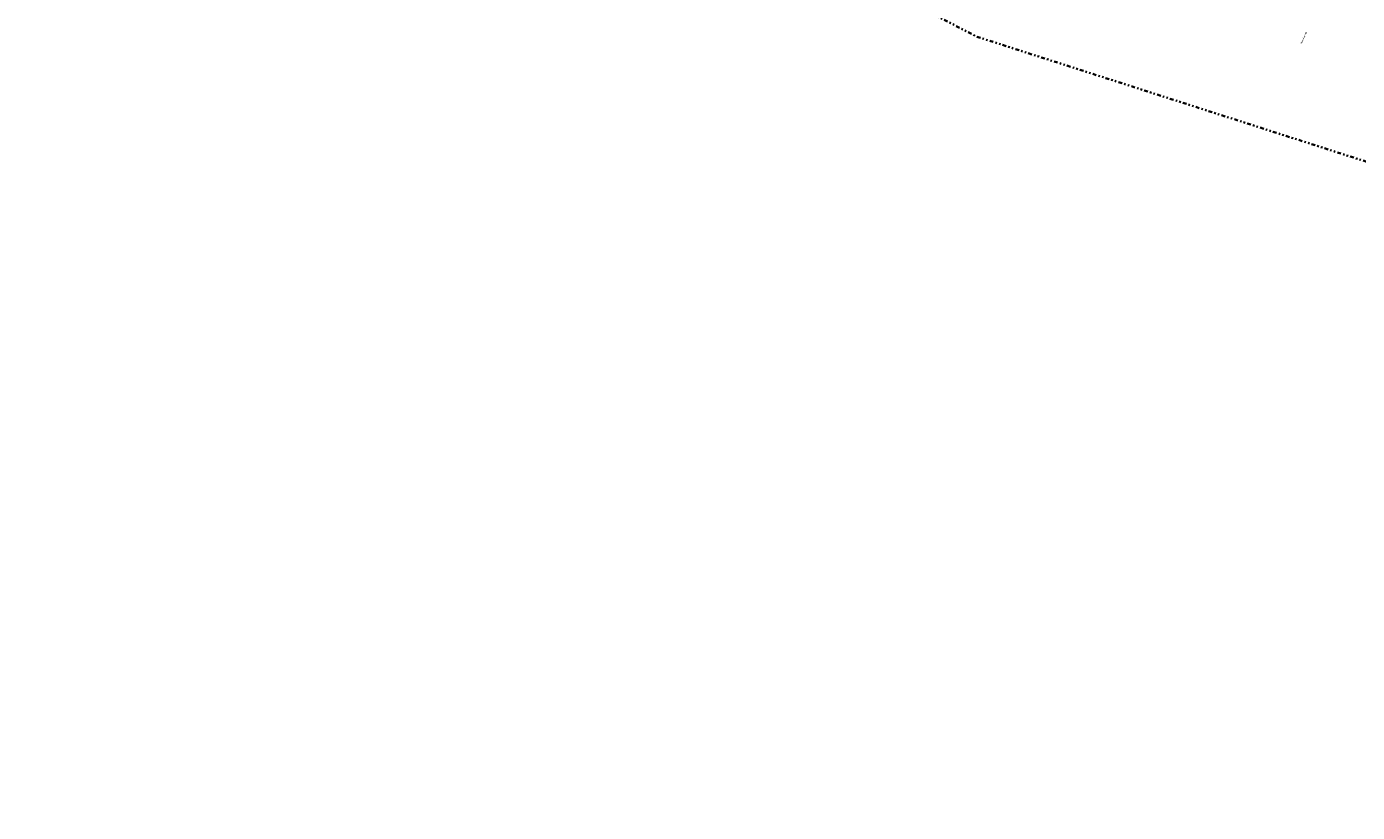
# Model space of a CAD drawing. Header units: metres. Extents: x 169249 to 194689, y 406250 to 412203.
# Tile 262 of 442: x 186097 to 186982, y 409665 to 410188. Entities that reach past the tile are written whole.
import ezdxf
from ezdxf.enums import TextEntityAlignment as Align

# ---------------------------------------------------------------- set-up
doc = ezdxf.new("R2010")
doc.units = ezdxf.units.M
doc.linetypes.add('BGT_NLCS_N264$0$AL-TEKENBLADGRENS', pattern=[11.5, 2.5, -1.5, 1, -1.5, 1, -1.5, 2.5])
doc.layers.add('BGT_NLCS_N264$0$Label_Openbareruimte', color=252, linetype='CONTINUOUS')
doc.layers.add('BGT_NLCS_N264$0$X-XX-AL-TEKENBLADGRENS-G', color=252, linetype='BGT_NLCS_N264$0$AL-TEKENBLADGRENS', lineweight=35)
doc.layers.add('X-XX-AL-REFERENTIE-G', color=7, linetype='CONTINUOUS', lineweight=18)
doc.styles.add('BGT_NLCS_N264$0$STANDARD', font='txt')

# ---------------------------------------------------------------- blocks, each defined once
blk = doc.blocks.new('BGT_NLCS_N264')
at = {"layer": 'BGT_NLCS_N264$0$X-XX-AL-TEKENBLADGRENS-G'}
blk.add_polyline3d([(183924.51, 409664.89, 0), (184371.53, 409746.39, 0), (184502.16, 409750.89, 0), (184617.61, 409792.84, 0), (184716.94, 409883.87, 0), (184794.23, 409998.99, 0), (184922.94, 410078.64, 0), (185035.4, 410206.13, 0), (186140.52, 410381.51, 0), (186345.09, 410383.55, 0), (186421.58, 410308.02, 0), (186523.33, 410287.51, 0), (186728.97, 410181.22, 0), (187060.59, 410074.79, 0), (187300.09, 410049.54, 0), (187621.16, 410061.51, 0), (187853.57, 410181.6, 0), (188462.49, 410649.7, 0), (189288.39, 411174.77, 0)], dxfattribs=at)
at = {"layer": 'BGT_NLCS_N264$0$Label_Openbareruimte', "color": 252, "lineweight": 18, "style": 'BGT_NLCS_N264$0$STANDARD'}
blk.add_text('Wanroijseweg', height=1, rotation=66.99691, dxfattribs=at).set_placement((186946.57, 410180.34), align=Align.MIDDLE)

msp = doc.modelspace()

# ---------------------------------------------------------------- block references
at = {"layer": 'X-XX-AL-REFERENTIE-G'}
msp.add_blockref('BGT_NLCS_N264', (0, 0), dxfattribs=at)

doc.saveas('drawing.dxf')
